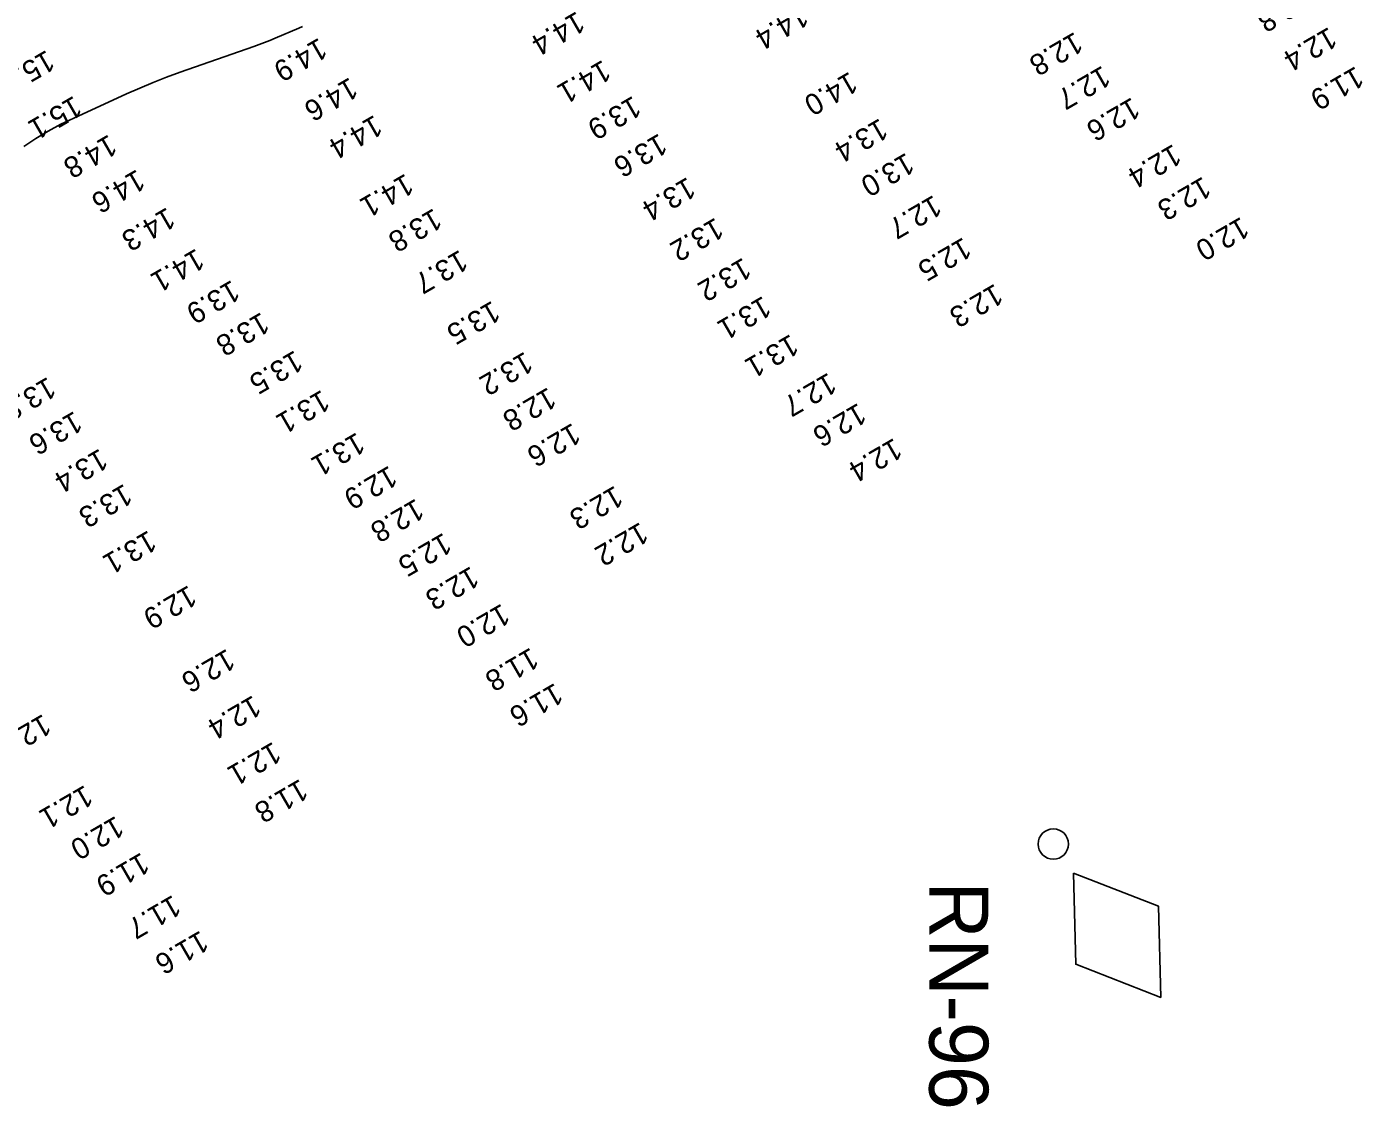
# Model space of a CAD drawing. Extents: x 988130 to 1132882, y 654656 to 841453.
# Drawn here: x 1030984.3 to 1031301, y 777815.2 to 778071.2 of the extents above; entities that cross this region are included whole.
import ezdxf

# ---------------------------------------------------------------- set-up
doc = ezdxf.new("R2010")
doc.units = 0
for name, color, linetype in [('V-CHAN-NAID', 7, 'Continuous'), ('V-TOPO-MAJR', 7, 'Continuous'), ('V-TOPO-SOUN', 7, 'Continuous')]:
    doc.layers.add(name, color=color, linetype=linetype)

msp = doc.modelspace()

# ---------------------------------------------------------------- linework, layer by layer
at = {"layer": 'V-CHAN-NAID'}
msp.add_lwpolyline([(1031232.55, 777870.52), (1031233.04, 777848.89), (1031253.2, 777841.03), (1031252.7, 777862.66)], close=True, dxfattribs=at)
msp.add_circle((1031227.73, 777877.4), 3.6, dxfattribs=at)
at = {"layer": 'V-TOPO-MAJR'}
msp.add_lwpolyline([(1030983.66, 778042.75), (1030986.51, 778044.64), (1030989.43, 778046.41), (1030992.44, 778048.04), (1030995.52, 778049.53), (1031007.99, 778055.25), (1031011.12, 778056.64), (1031014.28, 778057.96), (1031017.48, 778059.21), (1031020.7, 778060.38), (1031038.22, 778066.52), (1031039.48, 778066.97), (1031040.73, 778067.45), (1031041.97, 778067.94), (1031043.2, 778068.45), (1031048.87, 778070.85), (1031049.72, 778071.21)], dxfattribs=at)

# ---------------------------------------------------------------- texts
at = {"layer": 'V-CHAN-NAID'}
msp.add_text('RN-96', height=14, rotation=270, dxfattribs=at).set_placement((1031198.32, 777868.5))
at = {"layer": 'V-TOPO-SOUN'}
for s, p in [('12.8 ', (1031286.85, 778080.41)), ('14.4 ', (1031114.78, 778074.96)), ('14.4 ', (1031167.8, 778076.34)), ('12.4 ', (1031293.1, 778071.24)), ('14.9 ', (1031053.68, 778068.7)), ('12.8 ', (1031232.85, 778070.08)), ('15.4 ', (1030989.08, 778065.8)), ('14.1 ', (1031120.94, 778063.45)), ('12.7 ', (1031239.4, 778062.09)), ('11.9 ', (1031299.45, 778061.94)), ('14.6 ', (1031060.95, 778059.31)), ('14.0 ', (1031179.45, 778060.65)), ('15.1 ', (1030995.53, 778054.94)), ('13.9 ', (1031128.11, 778054.92)), ('12.6 ', (1031246.4, 778054.57)), ('14.4 ', (1031066.78, 778050.4)), ('13.4 ', (1031186.63, 778049.6)), ('14.8 ', (1031003.84, 778045.77)), ('13.6 ', (1031134.3, 778046.01)), ('12.4 ', (1031256.2, 778043.49)), ('13.0 ', (1031192.88, 778041.44)), ('14.6 ', (1031010.5, 778037.5)), ('14.1 ', (1031074.17, 778036.5)), ('13.4 ', (1031141.03, 778035.67)), ('12.3 ', (1031263.23, 778035.78)), ('12.7 ', (1031199.38, 778031.41)), ('14.3 ', (1031017.66, 778028.5)), ('13.8 ', (1031080.88, 778028.27)), ('12.0 ', (1031272.27, 778026.24)), ('13.2 ', (1031147.67, 778026.06)), ('12.5 ', (1031206.42, 778021.39)), ('14.1 ', (1031024.56, 778018.74)), ('13.7 ', (1031087.03, 778018.42)), ('13.2 ', (1031154.22, 778016.57)), ('13.9 ', (1031032.97, 778011.26)), ('12.3 ', (1031213.92, 778010.39)), ('13.1 ', (1031158.93, 778007.47)), ('13.5 ', (1031094.71, 778006.34)), ('13.8 ', (1031039.98, 778003.62)), ('13.1 ', (1031165.45, 777998.43)), ('13.5 ', (1031047.91, 777994.59)), ('13.2 ', (1031102.46, 777994.28)), ('13.8 ', (1030989.37, 777988.29)), ('12.7 ', (1031174.45, 777989.31)), ('13.1 ', (1031054.3, 777985.22)), ('12.8 ', (1031107.99, 777985.82)), ('12.6 ', (1031181.51, 777982.11)), ('13.6 ', (1030995.64, 777980.18)), ('12.6 ', (1031113.77, 777977.36)), ('13.1 ', (1031062.63, 777975.13)), ('12.4 ', (1031190.01, 777973.8)), ('13.4 ', (1031001.68, 777971.3)), ('12.9 ', (1031070.31, 777967.26)), ('13.3 ', (1031007.47, 777962.94)), ('12.3 ', (1031123.83, 777962.51)), ('12.8 ', (1031076.64, 777959.44)), ('12.2 ', (1031129.82, 777953.85)), ('13.1 ', (1031013.22, 777951.91)), ('12.5 ', (1031083.19, 777951.34)), ('12.3 ', (1031089.67, 777943.39)), ('12.9 ', (1031022.75, 777938.9)), ('12.0 ', (1031096.99, 777934.54)), ('12.6 ', (1031031.83, 777923.83)), ('11.8 ', (1031103.83, 777924.12)), ('11.6 ', (1031109.6, 777915.72)), ('12.4 ', (1031038.01, 777912.8)), ('12.6 ', (1030988.23, 777908.36)), ('12.1 ', (1031042.77, 777901.78)), ('12.1 ', (1030998.14, 777891.52)), ('11.8 ', (1031049.14, 777892.96)), ('12.0 ', (1031005.49, 777884.21)), ('11.9 ', (1031011.53, 777875.53)), ('11.7 ', (1031019, 777865.46)), ('11.6 ', (1031025.56, 777857.03))]:
    msp.add_text(s, height=5, rotation=210, dxfattribs=at).set_placement(p)

doc.saveas('drawing.dxf')
